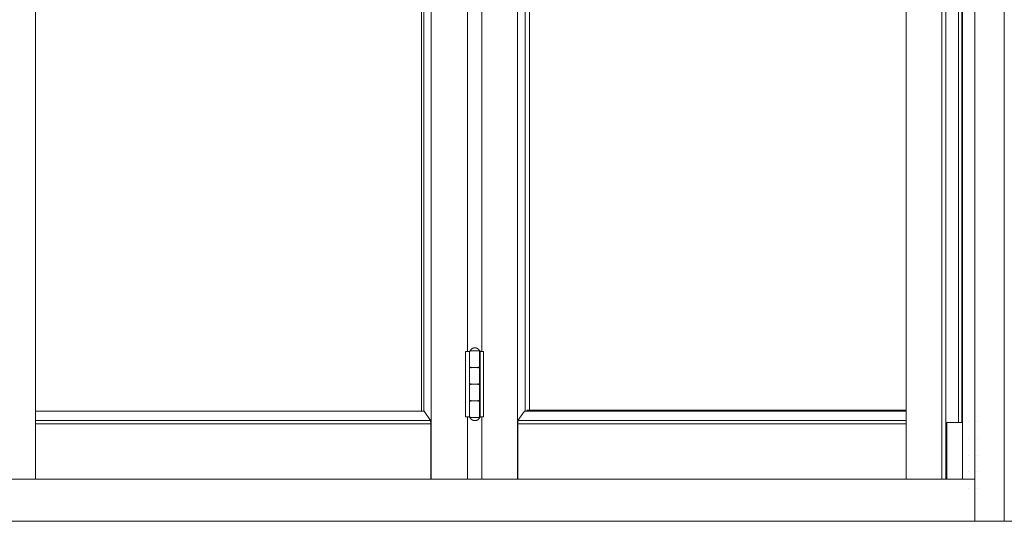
# Model space of a CAD drawing. Header units: inches. Extents: x 424 to 2043, y -237 to 445.
# Tile 757 of 965: x 873.202 to 874.674, y 212.097 to 212.847. Entities that reach past the tile are written whole.
import ezdxf

# ---------------------------------------------------------------- set-up
doc = ezdxf.new("R2010")
doc.units = ezdxf.units.IN
doc.header["$MEASUREMENT"] = 0
doc.layers.add('A-DOOR', color=31, linetype='Continuous', lineweight=9)
doc.layers.add('A-WALL', color=113, linetype='Continuous', lineweight=9)

# ---------------------------------------------------------------- blocks, each defined once
blk = doc.blocks.new('5-panel_Bi-fold_external_door_10806 - Type 1-239875-Section 1')
at = {"layer": 'A-DOOR'}
for p, q in [((-102.257, -3), (-102.257, -0.137)), ((-102.213, -3), (-102.213, -0.137)), ((-103.6611, -0.1992), (-103.6611, -2.937)), ((-103.0696, -2.937), (-103.0696, -0.1996)), ((-102.9407, -2.937), (-102.9407, -0.1996)), ((-102.3596, -0.1998), (-102.3596, -2.937)), ((-102.3063, -0.1998), (-102.3063, -2.937)), ((-102.3006, -0.1998), (-102.3006, -2.937)), ((-102.2757, -0.1998), (-102.2757, -2.937)), ((-103.0842, -2.8352), (-103.0842, -0.2743)), ((-103.0807, -2.8352), (-103.0807, -0.2743)), ((-102.9291, -2.8352), (-102.9291, -0.2743)), ((-102.9225, -2.8339), (-102.9225, -0.2756)), ((-102.2813, -0.287), (-102.2813, -2.852)), ((-102.2764, -2.852), (-102.2764, -0.287)), ((-103.0154, -2.746), (-103.0154, -1.786)), ((-102.994, -2.746), (-102.994, -1.786)), ((-103.0183, -2.746), (-103.014, -2.746)), ((-103.0183, -2.844), (-103.0183, -2.746)), ((-103.014, -2.746), (-103.0123, -2.746)), ((-103.0123, -2.746), (-103.0123, -2.769)), ((-103.0123, -2.746), (-103.0113, -2.746)), ((-103.0123, -2.844), (-103.0123, -2.746)), ((-103.0044, -2.745), (-103.0104, -2.745)), ((-102.9983, -2.745), (-103.0044, -2.745)), ((-102.9973, -2.746), (-102.9955, -2.746)), ((-102.9973, -2.746), (-102.9973, -2.844)), ((-102.9963, -2.769), (-102.9963, -2.746)), ((-102.9955, -2.746), (-102.9912, -2.746)), ((-102.9912, -2.746), (-102.9912, -2.844)), ((-103.0123, -2.771), (-103.0123, -2.794)), ((-103.0101, -2.771), (-103.0101, -2.769)), ((-103.0044, -2.77), (-102.9982, -2.77)), ((-103.0042, -2.77), (-103.0044, -2.77)), ((-102.9993, -2.77), (-103.0042, -2.77)), ((-102.9994, -2.769), (-102.9994, -2.771)), ((-102.9963, -2.794), (-102.9963, -2.771)), ((-103.0123, -2.796), (-103.0123, -2.819)), ((-103.0101, -2.796), (-103.0101, -2.794)), ((-103.0044, -2.795), (-102.9982, -2.795)), ((-103.0042, -2.795), (-103.0044, -2.795)), ((-102.9993, -2.795), (-103.0042, -2.795)), ((-102.9994, -2.794), (-102.9994, -2.796)), ((-102.9963, -2.819), (-102.9963, -2.796)), ((-103.0123, -2.821), (-103.0123, -2.844)), ((-103.0101, -2.821), (-103.0101, -2.819)), ((-103.0044, -2.82), (-102.9982, -2.82)), ((-103.0042, -2.82), (-103.0044, -2.82)), ((-102.9993, -2.82), (-103.0042, -2.82)), ((-102.9994, -2.819), (-102.9994, -2.821)), ((-102.9963, -2.844), (-102.9963, -2.821)), ((-103.6611, -2.8352), (-103.0801, -2.8352)), ((-103.0801, -2.8352), (-103.0704, -2.8491)), ((-102.94, -2.8491), (-102.9301, -2.8352)), ((-102.3596, -2.8352), (-102.9301, -2.8352)), ((-102.3596, -2.8339), (-102.9266, -2.8339)), ((-103.6611, -2.8491), (-103.0704, -2.8491)), ((-103.6611, -2.8541), (-103.0703, -2.8541)), ((-103.0704, -2.8491), (-103.0703, -2.8541)), ((-103.0703, -2.8541), (-103.0703, -2.937)), ((-103.014, -2.844), (-103.0183, -2.844)), ((-103.0154, -2.937), (-103.0154, -2.844)), ((-103.0123, -2.844), (-103.014, -2.844)), ((-103.0113, -2.844), (-103.0123, -2.844)), ((-103.0104, -2.845), (-103.0044, -2.845)), ((-103.0044, -2.845), (-102.9983, -2.845)), ((-102.9955, -2.844), (-102.9973, -2.844)), ((-102.9912, -2.844), (-102.9955, -2.844)), ((-102.994, -2.937), (-102.994, -2.844)), ((-102.94, -2.8541), (-102.94, -2.8491)), ((-102.3596, -2.8491), (-102.94, -2.8491)), ((-102.94, -2.937), (-102.94, -2.8541)), ((-102.3596, -2.8541), (-102.94, -2.8541)), ((-102.2989, -2.852), (-102.2975, -2.852)), ((-102.2989, -2.852), (-102.2989, -2.937)), ((-102.2975, -2.852), (-102.296, -2.852)), ((-102.296, -2.852), (-102.2792, -2.852)), ((-102.2792, -2.852), (-102.2764, -2.852)), ((-102.2764, -2.852), (-102.2752, -2.852)), ((-102.2665, -2.851), (-102.2665, -2.851)), ((-102.2665, -2.851), (-102.2665, -2.851)), ((-102.2525, -2.851), (-102.2525, -2.851)), ((-102.2665, -2.876), (-102.2665, -2.876)), ((-102.2665, -2.876), (-102.2665, -2.876)), ((-102.2665, -2.876), (-102.2665, -2.876)), ((-102.2665, -2.876), (-102.2665, -2.876)), ((-102.2525, -2.876), (-102.2525, -2.876)), ((-102.2525, -2.876), (-102.2525, -2.876)), ((-102.2665, -2.901), (-102.2665, -2.901)), ((-102.2665, -2.901), (-102.2665, -2.901)), ((-102.2665, -2.901), (-102.2665, -2.901)), ((-102.2665, -2.901), (-102.2665, -2.901)), ((-102.2525, -2.901), (-102.2525, -2.901)), ((-102.2525, -2.901), (-102.2525, -2.901)), ((-102.2665, -2.926), (-102.2665, -2.926)), ((-102.2665, -2.926), (-102.2665, -2.926)), ((-102.2665, -2.926), (-102.2665, -2.926)), ((-102.2665, -2.926), (-102.2665, -2.926)), ((-102.2525, -2.926), (-102.2525, -2.926)), ((-102.2525, -2.926), (-102.2525, -2.926)), ((-107.1688, -2.937), (-102.257, -2.937)), ((-102.257, -2.937), (-102.257, -3)), ((-102.2665, -2.951), (-102.2665, -2.951)), ((-102.2525, -2.951), (-102.2525, -2.951)), ((-107.1688, -3), (-102.257, -3)), ((-102.213, -3), (-102.257, -3))]:
    blk.add_line(p, q, dxfattribs=at)
at = {"layer": 'A-DOOR', "flags": 128}
for points in [[(-103.0123, -2.746), (-103.0123, -2.746), (-103.0123, -2.746), (-103.0123, -2.7459), (-103.0123, -2.7459), (-103.0123, -2.7458), (-103.0123, -2.7458), (-103.0123, -2.7458), (-103.0123, -2.7457), (-103.0122, -2.7457), (-103.0122, -2.7456), (-103.0122, -2.7456), (-103.0122, -2.7456), (-103.0122, -2.7455), (-103.0121, -2.7455), (-103.0121, -2.7455), (-103.0121, -2.7454), (-103.0121, -2.7454), (-103.0121, -2.7454), (-103.012, -2.7454), (-103.012, -2.7453), (-103.012, -2.7453), (-103.0119, -2.7453), (-103.0119, -2.7452), (-103.0119, -2.7452), (-103.0118, -2.7452), (-103.0118, -2.7452), (-103.0118, -2.7452), (-103.0117, -2.7451), (-103.0117, -2.7451), (-103.0117, -2.7451), (-103.0116, -2.7451), (-103.0116, -2.7451), (-103.0115, -2.7451), (-103.0115, -2.7451), (-103.0115, -2.7451), (-103.0114, -2.745), (-103.0114, -2.745), (-103.0114, -2.745), (-103.0113, -2.745), (-103.0113, -2.745)], [(-103.0113, -2.745), (-103.0112, -2.7448), (-103.011, -2.7445), (-103.0109, -2.7442), (-103.0107, -2.744), (-103.0105, -2.7437), (-103.0103, -2.7435), (-103.0101, -2.7432), (-103.0099, -2.743), (-103.0097, -2.7428), (-103.0095, -2.7426), (-103.0093, -2.7424), (-103.009, -2.7422), (-103.0088, -2.742), (-103.0085, -2.7418), (-103.0083, -2.7416), (-103.008, -2.7415), (-103.0077, -2.7413), (-103.0075, -2.7412), (-103.0072, -2.7411), (-103.0069, -2.741), (-103.0066, -2.7409), (-103.0063, -2.7408), (-103.006, -2.7407), (-103.0057, -2.7407), (-103.0054, -2.7406), (-103.0051, -2.7406), (-103.0048, -2.7406), (-103.0045, -2.7405), (-103.0043, -2.7405)], [(-103.0044, -2.745), (-103.0046, -2.745), (-103.0049, -2.745), (-103.0052, -2.745), (-103.0055, -2.745), (-103.0058, -2.745), (-103.006, -2.745), (-103.0063, -2.745), (-103.0066, -2.745), (-103.0068, -2.745), (-103.0071, -2.745), (-103.0073, -2.745), (-103.0076, -2.745), (-103.0078, -2.745), (-103.0081, -2.745), (-103.0083, -2.745), (-103.0085, -2.745), (-103.0088, -2.745), (-103.009, -2.745), (-103.0092, -2.745), (-103.0094, -2.745), (-103.0096, -2.745), (-103.0097, -2.745), (-103.0099, -2.745), (-103.0101, -2.745), (-103.0102, -2.745), (-103.0104, -2.745), (-103.0105, -2.745), (-103.0106, -2.745), (-103.0107, -2.745), (-103.0108, -2.745), (-103.0109, -2.745), (-103.011, -2.745), (-103.0111, -2.745), (-103.0112, -2.745), (-103.0112, -2.745), (-103.0112, -2.745), (-103.0113, -2.745), (-103.0113, -2.745), (-103.0113, -2.745)], [(-103.0113, -2.745), (-103.0113, -2.745), (-103.0113, -2.745), (-103.0113, -2.745), (-103.0112, -2.745), (-103.0112, -2.745), (-103.0111, -2.745), (-103.011, -2.745), (-103.0109, -2.745), (-103.0109, -2.745), (-103.0107, -2.745), (-103.0106, -2.745), (-103.0105, -2.745), (-103.0104, -2.745), (-103.0102, -2.745), (-103.0101, -2.745), (-103.0099, -2.745), (-103.0097, -2.745)], [(-102.9973, -2.745), (-102.9973, -2.745), (-102.9973, -2.745), (-102.9974, -2.745), (-102.9974, -2.745), (-102.9974, -2.745), (-102.9975, -2.745), (-102.9976, -2.745), (-102.9977, -2.745), (-102.9978, -2.745), (-102.9979, -2.745), (-102.998, -2.745), (-102.9981, -2.745), (-102.9982, -2.745), (-102.9984, -2.745), (-102.9985, -2.745), (-102.9987, -2.745), (-102.9989, -2.745), (-102.999, -2.745), (-102.9992, -2.745), (-102.9994, -2.745), (-102.9996, -2.745), (-102.9998, -2.745), (-103.0001, -2.745), (-103.0003, -2.745), (-103.0005, -2.745), (-103.0008, -2.745), (-103.001, -2.745), (-103.0013, -2.745), (-103.0015, -2.745), (-103.0018, -2.745), (-103.002, -2.745), (-103.0023, -2.745), (-103.0026, -2.745), (-103.0028, -2.745), (-103.0031, -2.745), (-103.0034, -2.745), (-103.0037, -2.745), (-103.0039, -2.745), (-103.0042, -2.745), (-103.0044, -2.745)], [(-103.0043, -2.7405), (-103.004, -2.7405), (-103.0037, -2.7406), (-103.0034, -2.7406), (-103.0031, -2.7406), (-103.0028, -2.7407), (-103.0025, -2.7408), (-103.0022, -2.7408), (-103.0019, -2.7409), (-103.0016, -2.741), (-103.0013, -2.7411), (-103.001, -2.7413), (-103.0007, -2.7414), (-103.0005, -2.7416), (-103.0002, -2.7417), (-103, -2.7419), (-102.9997, -2.7421), (-102.9995, -2.7423), (-102.9992, -2.7424), (-102.999, -2.7427), (-102.9988, -2.7429), (-102.9986, -2.7431), (-102.9984, -2.7433), (-102.9982, -2.7436), (-102.998, -2.7438), (-102.9978, -2.7441), (-102.9977, -2.7443), (-102.9975, -2.7446), (-102.9974, -2.7449), (-102.9973, -2.745)], [(-102.9989, -2.745), (-102.9987, -2.745), (-102.9985, -2.745), (-102.9984, -2.745), (-102.9982, -2.745), (-102.9981, -2.745), (-102.998, -2.745), (-102.9979, -2.745), (-102.9978, -2.745), (-102.9977, -2.745), (-102.9976, -2.745), (-102.9975, -2.745), (-102.9974, -2.745), (-102.9974, -2.745), (-102.9974, -2.745), (-102.9973, -2.745), (-102.9973, -2.745), (-102.9973, -2.745)], [(-102.9973, -2.745), (-102.9973, -2.745), (-102.9972, -2.745), (-102.9972, -2.745), (-102.9971, -2.7451), (-102.9971, -2.7451), (-102.9971, -2.7451), (-102.997, -2.7451), (-102.997, -2.7451), (-102.9969, -2.7451), (-102.9969, -2.7451), (-102.9969, -2.7451), (-102.9968, -2.7452), (-102.9968, -2.7452), (-102.9968, -2.7452), (-102.9967, -2.7452), (-102.9967, -2.7452), (-102.9967, -2.7453), (-102.9966, -2.7453), (-102.9966, -2.7453), (-102.9966, -2.7453), (-102.9966, -2.7454), (-102.9965, -2.7454), (-102.9965, -2.7454), (-102.9965, -2.7455), (-102.9965, -2.7455), (-102.9964, -2.7455), (-102.9964, -2.7456), (-102.9964, -2.7456), (-102.9964, -2.7456), (-102.9964, -2.7457), (-102.9964, -2.7457), (-102.9963, -2.7458), (-102.9963, -2.7458), (-102.9963, -2.7458), (-102.9963, -2.7459), (-102.9963, -2.7459), (-102.9963, -2.7459), (-102.9963, -2.746), (-102.9963, -2.746), (-102.9963, -2.746)], [(-103.0113, -2.77), (-103.0113, -2.77), (-103.0114, -2.77), (-103.0114, -2.77), (-103.0115, -2.77), (-103.0115, -2.77), (-103.0115, -2.77), (-103.0116, -2.77), (-103.0116, -2.77), (-103.0117, -2.77), (-103.0117, -2.77), (-103.0117, -2.7699), (-103.0118, -2.7699), (-103.0118, -2.7699), (-103.0118, -2.7699), (-103.0119, -2.7699), (-103.0119, -2.7698), (-103.0119, -2.7698), (-103.012, -2.7698), (-103.012, -2.7698), (-103.012, -2.7697), (-103.012, -2.7697), (-103.0121, -2.7697), (-103.0121, -2.7696), (-103.0121, -2.7696), (-103.0121, -2.7696), (-103.0122, -2.7695), (-103.0122, -2.7695), (-103.0122, -2.7695), (-103.0122, -2.7694), (-103.0122, -2.7694), (-103.0122, -2.7694), (-103.0123, -2.7693), (-103.0123, -2.7693), (-103.0123, -2.7692), (-103.0123, -2.7692), (-103.0123, -2.7692), (-103.0123, -2.7691), (-103.0123, -2.7691), (-103.0123, -2.769), (-103.0123, -2.769)], [(-103.0123, -2.771), (-103.0123, -2.771), (-103.0123, -2.771), (-103.0123, -2.7709), (-103.0123, -2.7709), (-103.0123, -2.7708), (-103.0123, -2.7708), (-103.0123, -2.7708), (-103.0123, -2.7707), (-103.0122, -2.7707), (-103.0122, -2.7706), (-103.0122, -2.7706), (-103.0122, -2.7706), (-103.0122, -2.7705), (-103.0121, -2.7705), (-103.0121, -2.7705), (-103.0121, -2.7704), (-103.0121, -2.7704), (-103.0121, -2.7704), (-103.012, -2.7704), (-103.012, -2.7703), (-103.012, -2.7703), (-103.0119, -2.7703), (-103.0119, -2.7702), (-103.0119, -2.7702), (-103.0118, -2.7702), (-103.0118, -2.7702), (-103.0118, -2.7702), (-103.0117, -2.7701), (-103.0117, -2.7701), (-103.0117, -2.7701), (-103.0116, -2.7701), (-103.0116, -2.7701), (-103.0115, -2.7701), (-103.0115, -2.7701), (-103.0115, -2.7701), (-103.0114, -2.77), (-103.0114, -2.77), (-103.0114, -2.77), (-103.0113, -2.77), (-103.0113, -2.77)], [(-103.0042, -2.77), (-103.0045, -2.77), (-103.0048, -2.77), (-103.0051, -2.77), (-103.0054, -2.77), (-103.0056, -2.77), (-103.0059, -2.77), (-103.0062, -2.77), (-103.0064, -2.77), (-103.0067, -2.77), (-103.007, -2.77), (-103.0072, -2.77), (-103.0075, -2.77), (-103.0077, -2.77), (-103.008, -2.77), (-103.0082, -2.77), (-103.0084, -2.77), (-103.0087, -2.77), (-103.0089, -2.77), (-103.0091, -2.77), (-103.0093, -2.77), (-103.0095, -2.77), (-103.0097, -2.77), (-103.0098, -2.77), (-103.01, -2.77), (-103.0102, -2.77), (-103.0103, -2.77), (-103.0104, -2.77), (-103.0106, -2.77), (-103.0107, -2.77), (-103.0108, -2.77), (-103.0109, -2.77), (-103.011, -2.77), (-103.0111, -2.77), (-103.0111, -2.77), (-103.0112, -2.77), (-103.0112, -2.77), (-103.0113, -2.77), (-103.0113, -2.77), (-103.0113, -2.77)], [(-103.0113, -2.77), (-103.0113, -2.77), (-103.0113, -2.77), (-103.0113, -2.77), (-103.0112, -2.77), (-103.0112, -2.77), (-103.0111, -2.77), (-103.011, -2.77), (-103.0109, -2.77), (-103.0109, -2.77), (-103.0107, -2.77), (-103.0106, -2.77), (-103.0105, -2.77), (-103.0104, -2.77), (-103.0102, -2.77), (-103.0101, -2.77), (-103.0099, -2.77), (-103.0097, -2.77), (-103.0096, -2.77), (-103.0094, -2.77), (-103.0092, -2.77), (-103.009, -2.77), (-103.0088, -2.77), (-103.0085, -2.77), (-103.0083, -2.77), (-103.0081, -2.77), (-103.0078, -2.77), (-103.0076, -2.77), (-103.0074, -2.77), (-103.0071, -2.77), (-103.0068, -2.77), (-103.0066, -2.77), (-103.0063, -2.77), (-103.006, -2.77), (-103.0058, -2.77), (-103.0055, -2.77), (-103.0052, -2.77), (-103.0049, -2.77), (-103.0047, -2.77), (-103.0044, -2.77), (-103.0044, -2.77)], [(-103.0044, -2.77), (-103.0046, -2.77), (-103.0049, -2.77), (-103.0052, -2.77), (-103.0055, -2.77), (-103.0058, -2.77), (-103.006, -2.77), (-103.0063, -2.77), (-103.0066, -2.77), (-103.0068, -2.77), (-103.0071, -2.77), (-103.0073, -2.77), (-103.0076, -2.77), (-103.0078, -2.77), (-103.0081, -2.77), (-103.0083, -2.77), (-103.0085, -2.77), (-103.0088, -2.77), (-103.009, -2.77), (-103.0092, -2.77), (-103.0094, -2.77), (-103.0096, -2.77), (-103.0097, -2.77), (-103.0099, -2.77), (-103.0101, -2.77), (-103.0102, -2.77), (-103.0104, -2.77), (-103.0105, -2.77), (-103.0106, -2.77), (-103.0107, -2.77), (-103.0108, -2.77), (-103.0109, -2.77), (-103.011, -2.77), (-103.0111, -2.77), (-103.0112, -2.77), (-103.0112, -2.77), (-103.0112, -2.77), (-103.0113, -2.77), (-103.0113, -2.77), (-103.0113, -2.77)], [(-103.0113, -2.77), (-103.0113, -2.77), (-103.0113, -2.77), (-103.0113, -2.77), (-103.0112, -2.77), (-103.0112, -2.77), (-103.0111, -2.77), (-103.011, -2.77), (-103.0109, -2.77), (-103.0109, -2.77), (-103.0107, -2.77), (-103.0106, -2.77), (-103.0105, -2.77), (-103.0104, -2.77), (-103.0102, -2.77), (-103.0101, -2.77), (-103.0099, -2.77), (-103.0097, -2.77), (-103.0096, -2.77), (-103.0094, -2.77), (-103.0092, -2.77), (-103.009, -2.77), (-103.0088, -2.77), (-103.0085, -2.77), (-103.0083, -2.77), (-103.0081, -2.77), (-103.0078, -2.77), (-103.0076, -2.77), (-103.0074, -2.77), (-103.0071, -2.77), (-103.0068, -2.77), (-103.0066, -2.77), (-103.0063, -2.77), (-103.006, -2.77), (-103.0058, -2.77), (-103.0055, -2.77), (-103.0052, -2.77), (-103.0049, -2.77), (-103.0047, -2.77), (-103.0044, -2.77), (-103.0042, -2.77)], [(-103.0044, -2.77), (-103.0041, -2.77), (-103.0038, -2.77), (-103.0035, -2.77), (-103.0032, -2.77), (-103.003, -2.77), (-103.0027, -2.77), (-103.0024, -2.77), (-103.0022, -2.77), (-103.0019, -2.77), (-103.0016, -2.77), (-103.0014, -2.77), (-103.0011, -2.77), (-103.0009, -2.77), (-103.0006, -2.77), (-103.0004, -2.77), (-103.0002, -2.77), (-102.9999, -2.77), (-102.9997, -2.77), (-102.9995, -2.77), (-102.9993, -2.77), (-102.9991, -2.77), (-102.9989, -2.77), (-102.9988, -2.77), (-102.9986, -2.77), (-102.9984, -2.77), (-102.9983, -2.77), (-102.9982, -2.77), (-102.998, -2.77), (-102.9979, -2.77), (-102.9978, -2.77), (-102.9977, -2.77), (-102.9976, -2.77), (-102.9975, -2.77), (-102.9975, -2.77), (-102.9974, -2.77), (-102.9974, -2.77), (-102.9973, -2.77), (-102.9973, -2.77), (-102.9973, -2.77)], [(-102.9973, -2.77), (-102.9973, -2.77), (-102.9973, -2.77), (-102.9974, -2.77), (-102.9974, -2.77), (-102.9974, -2.77), (-102.9975, -2.77), (-102.9976, -2.77), (-102.9977, -2.77), (-102.9978, -2.77), (-102.9979, -2.77), (-102.998, -2.77), (-102.9981, -2.77), (-102.9982, -2.77), (-102.9984, -2.77), (-102.9985, -2.77), (-102.9987, -2.77), (-102.9989, -2.77), (-102.999, -2.77), (-102.9992, -2.77), (-102.9994, -2.77), (-102.9996, -2.77), (-102.9998, -2.77), (-103.0001, -2.77), (-103.0003, -2.77), (-103.0005, -2.77), (-103.0008, -2.77), (-103.001, -2.77), (-103.0013, -2.77), (-103.0015, -2.77), (-103.0018, -2.77), (-103.002, -2.77), (-103.0023, -2.77), (-103.0026, -2.77), (-103.0028, -2.77), (-103.0031, -2.77), (-103.0034, -2.77), (-103.0037, -2.77), (-103.0039, -2.77), (-103.0042, -2.77), (-103.0044, -2.77)], [(-102.9973, -2.77), (-102.9973, -2.77), (-102.9973, -2.77), (-102.9974, -2.77), (-102.9974, -2.77), (-102.9974, -2.77), (-102.9975, -2.77), (-102.9976, -2.77), (-102.9977, -2.77), (-102.9978, -2.77), (-102.9979, -2.77), (-102.998, -2.77), (-102.9981, -2.77), (-102.9982, -2.77), (-102.9984, -2.77), (-102.9985, -2.77), (-102.9987, -2.77), (-102.9989, -2.77), (-102.999, -2.77), (-102.9992, -2.77), (-102.9994, -2.77), (-102.9996, -2.77), (-102.9998, -2.77), (-103.0001, -2.77), (-103.0003, -2.77), (-103.0005, -2.77), (-103.0008, -2.77), (-103.001, -2.77), (-103.0013, -2.77), (-103.0015, -2.77), (-103.0018, -2.77), (-103.002, -2.77), (-103.0023, -2.77), (-103.0026, -2.77), (-103.0028, -2.77), (-103.0031, -2.77), (-103.0034, -2.77), (-103.0037, -2.77), (-103.0039, -2.77), (-103.0042, -2.77), (-103.0042, -2.77)], [(-103.0042, -2.77), (-103.004, -2.77), (-103.0037, -2.77), (-103.0034, -2.77), (-103.0031, -2.77), (-103.0029, -2.77), (-103.0026, -2.77), (-103.0023, -2.77), (-103.002, -2.77), (-103.0018, -2.77), (-103.0015, -2.77), (-103.0013, -2.77), (-103.001, -2.77), (-103.0008, -2.77), (-103.0005, -2.77), (-103.0003, -2.77), (-103.0001, -2.77), (-102.9999, -2.77), (-102.9996, -2.77), (-102.9994, -2.77), (-102.9992, -2.77), (-102.999, -2.77), (-102.9989, -2.77), (-102.9987, -2.77), (-102.9985, -2.77), (-102.9984, -2.77), (-102.9982, -2.77), (-102.9981, -2.77), (-102.998, -2.77), (-102.9979, -2.77), (-102.9978, -2.77), (-102.9977, -2.77), (-102.9976, -2.77), (-102.9975, -2.77), (-102.9974, -2.77), (-102.9974, -2.77), (-102.9974, -2.77), (-102.9973, -2.77), (-102.9973, -2.77), (-102.9973, -2.77)], [(-102.9963, -2.769), (-102.9963, -2.7691), (-102.9963, -2.7691), (-102.9963, -2.7692), (-102.9963, -2.7692), (-102.9963, -2.7692), (-102.9963, -2.7693), (-102.9963, -2.7693), (-102.9964, -2.7694), (-102.9964, -2.7694), (-102.9964, -2.7694), (-102.9964, -2.7695), (-102.9964, -2.7695), (-102.9964, -2.7695), (-102.9965, -2.7696), (-102.9965, -2.7696), (-102.9965, -2.7696), (-102.9965, -2.7697), (-102.9965, -2.7697), (-102.9966, -2.7697), (-102.9966, -2.7698), (-102.9966, -2.7698), (-102.9967, -2.7698), (-102.9967, -2.7698), (-102.9967, -2.7699), (-102.9968, -2.7699), (-102.9968, -2.7699), (-102.9968, -2.7699), (-102.9969, -2.7699), (-102.9969, -2.77), (-102.9969, -2.77), (-102.997, -2.77), (-102.997, -2.77), (-102.9971, -2.77), (-102.9971, -2.77), (-102.9971, -2.77), (-102.9972, -2.77), (-102.9972, -2.77), (-102.9973, -2.77), (-102.9973, -2.77), (-102.9973, -2.77)], [(-102.9973, -2.77), (-102.9973, -2.77), (-102.9972, -2.77), (-102.9972, -2.77), (-102.9971, -2.7701), (-102.9971, -2.7701), (-102.9971, -2.7701), (-102.997, -2.7701), (-102.997, -2.7701), (-102.9969, -2.7701), (-102.9969, -2.7701), (-102.9969, -2.7701), (-102.9968, -2.7702), (-102.9968, -2.7702), (-102.9968, -2.7702), (-102.9967, -2.7702), (-102.9967, -2.7702), (-102.9967, -2.7703), (-102.9966, -2.7703), (-102.9966, -2.7703), (-102.9966, -2.7703), (-102.9966, -2.7704), (-102.9965, -2.7704), (-102.9965, -2.7704), (-102.9965, -2.7705), (-102.9965, -2.7705), (-102.9964, -2.7705), (-102.9964, -2.7706), (-102.9964, -2.7706), (-102.9964, -2.7706), (-102.9964, -2.7707), (-102.9964, -2.7707), (-102.9963, -2.7708), (-102.9963, -2.7708), (-102.9963, -2.7708), (-102.9963, -2.7709), (-102.9963, -2.7709), (-102.9963, -2.7709), (-102.9963, -2.771), (-102.9963, -2.771), (-102.9963, -2.771)], [(-103.0113, -2.795), (-103.0113, -2.795), (-103.0114, -2.795), (-103.0114, -2.795), (-103.0115, -2.795), (-103.0115, -2.795), (-103.0115, -2.795), (-103.0116, -2.795), (-103.0116, -2.795), (-103.0117, -2.795), (-103.0117, -2.795), (-103.0117, -2.7949), (-103.0118, -2.7949), (-103.0118, -2.7949), (-103.0118, -2.7949), (-103.0119, -2.7949), (-103.0119, -2.7948), (-103.0119, -2.7948), (-103.012, -2.7948), (-103.012, -2.7948), (-103.012, -2.7947), (-103.012, -2.7947), (-103.0121, -2.7947), (-103.0121, -2.7946), (-103.0121, -2.7946), (-103.0121, -2.7946), (-103.0122, -2.7945), (-103.0122, -2.7945), (-103.0122, -2.7945), (-103.0122, -2.7944), (-103.0122, -2.7944), (-103.0122, -2.7944), (-103.0123, -2.7943), (-103.0123, -2.7943), (-103.0123, -2.7942), (-103.0123, -2.7942), (-103.0123, -2.7942), (-103.0123, -2.7941), (-103.0123, -2.7941), (-103.0123, -2.794), (-103.0123, -2.794)], [(-103.0123, -2.796), (-103.0123, -2.796), (-103.0123, -2.796), (-103.0123, -2.7959), (-103.0123, -2.7959), (-103.0123, -2.7958), (-103.0123, -2.7958), (-103.0123, -2.7958), (-103.0123, -2.7957), (-103.0122, -2.7957), (-103.0122, -2.7956), (-103.0122, -2.7956), (-103.0122, -2.7956), (-103.0122, -2.7955), (-103.0121, -2.7955), (-103.0121, -2.7955), (-103.0121, -2.7954), (-103.0121, -2.7954), (-103.0121, -2.7954), (-103.012, -2.7954), (-103.012, -2.7953), (-103.012, -2.7953), (-103.0119, -2.7953), (-103.0119, -2.7952), (-103.0119, -2.7952), (-103.0118, -2.7952), (-103.0118, -2.7952), (-103.0118, -2.7952), (-103.0117, -2.7951), (-103.0117, -2.7951), (-103.0117, -2.7951), (-103.0116, -2.7951), (-103.0116, -2.7951), (-103.0115, -2.7951), (-103.0115, -2.7951), (-103.0115, -2.7951), (-103.0114, -2.795), (-103.0114, -2.795), (-103.0114, -2.795), (-103.0113, -2.795), (-103.0113, -2.795)], [(-103.0042, -2.795), (-103.0045, -2.795), (-103.0048, -2.795), (-103.0051, -2.795), (-103.0054, -2.795), (-103.0056, -2.795), (-103.0059, -2.795), (-103.0062, -2.795), (-103.0064, -2.795), (-103.0067, -2.795), (-103.007, -2.795), (-103.0072, -2.795), (-103.0075, -2.795), (-103.0077, -2.795), (-103.008, -2.795), (-103.0082, -2.795), (-103.0084, -2.795), (-103.0087, -2.795), (-103.0089, -2.795), (-103.0091, -2.795), (-103.0093, -2.795), (-103.0095, -2.795), (-103.0097, -2.795), (-103.0098, -2.795), (-103.01, -2.795), (-103.0102, -2.795), (-103.0103, -2.795), (-103.0104, -2.795), (-103.0106, -2.795), (-103.0107, -2.795), (-103.0108, -2.795), (-103.0109, -2.795), (-103.011, -2.795), (-103.0111, -2.795), (-103.0111, -2.795), (-103.0112, -2.795), (-103.0112, -2.795), (-103.0113, -2.795), (-103.0113, -2.795), (-103.0113, -2.795)], [(-103.0113, -2.795), (-103.0113, -2.795), (-103.0113, -2.795), (-103.0113, -2.795), (-103.0112, -2.795), (-103.0112, -2.795), (-103.0111, -2.795), (-103.011, -2.795), (-103.0109, -2.795), (-103.0109, -2.795), (-103.0107, -2.795), (-103.0106, -2.795), (-103.0105, -2.795), (-103.0104, -2.795), (-103.0102, -2.795), (-103.0101, -2.795), (-103.0099, -2.795), (-103.0097, -2.795), (-103.0096, -2.795), (-103.0094, -2.795), (-103.0092, -2.795), (-103.009, -2.795), (-103.0088, -2.795), (-103.0085, -2.795), (-103.0083, -2.795), (-103.0081, -2.795), (-103.0078, -2.795), (-103.0076, -2.795), (-103.0074, -2.795), (-103.0071, -2.795), (-103.0068, -2.795), (-103.0066, -2.795), (-103.0063, -2.795), (-103.006, -2.795), (-103.0058, -2.795), (-103.0055, -2.795), (-103.0052, -2.795), (-103.0049, -2.795), (-103.0047, -2.795), (-103.0044, -2.795), (-103.0044, -2.795)], [(-103.0044, -2.795), (-103.0046, -2.795), (-103.0049, -2.795), (-103.0052, -2.795), (-103.0055, -2.795), (-103.0058, -2.795), (-103.006, -2.795), (-103.0063, -2.795), (-103.0066, -2.795), (-103.0068, -2.795), (-103.0071, -2.795), (-103.0073, -2.795), (-103.0076, -2.795), (-103.0078, -2.795), (-103.0081, -2.795), (-103.0083, -2.795), (-103.0085, -2.795), (-103.0088, -2.795), (-103.009, -2.795), (-103.0092, -2.795), (-103.0094, -2.795), (-103.0096, -2.795), (-103.0097, -2.795), (-103.0099, -2.795), (-103.0101, -2.795), (-103.0102, -2.795), (-103.0104, -2.795), (-103.0105, -2.795), (-103.0106, -2.795), (-103.0107, -2.795), (-103.0108, -2.795), (-103.0109, -2.795), (-103.011, -2.795), (-103.0111, -2.795), (-103.0112, -2.795), (-103.0112, -2.795), (-103.0112, -2.795), (-103.0113, -2.795), (-103.0113, -2.795), (-103.0113, -2.795)], [(-103.0113, -2.795), (-103.0113, -2.795), (-103.0113, -2.795), (-103.0113, -2.795), (-103.0112, -2.795), (-103.0112, -2.795), (-103.0111, -2.795), (-103.011, -2.795), (-103.0109, -2.795), (-103.0109, -2.795), (-103.0107, -2.795), (-103.0106, -2.795), (-103.0105, -2.795), (-103.0104, -2.795), (-103.0102, -2.795), (-103.0101, -2.795), (-103.0099, -2.795), (-103.0097, -2.795), (-103.0096, -2.795), (-103.0094, -2.795), (-103.0092, -2.795), (-103.009, -2.795), (-103.0088, -2.795), (-103.0085, -2.795), (-103.0083, -2.795), (-103.0081, -2.795), (-103.0078, -2.795), (-103.0076, -2.795), (-103.0074, -2.795), (-103.0071, -2.795), (-103.0068, -2.795), (-103.0066, -2.795), (-103.0063, -2.795), (-103.006, -2.795), (-103.0058, -2.795), (-103.0055, -2.795), (-103.0052, -2.795), (-103.0049, -2.795), (-103.0047, -2.795), (-103.0044, -2.795), (-103.0042, -2.795)], [(-103.0044, -2.795), (-103.0041, -2.795), (-103.0038, -2.795), (-103.0035, -2.795), (-103.0032, -2.795), (-103.003, -2.795), (-103.0027, -2.795), (-103.0024, -2.795), (-103.0022, -2.795), (-103.0019, -2.795), (-103.0016, -2.795), (-103.0014, -2.795), (-103.0011, -2.795), (-103.0009, -2.795), (-103.0006, -2.795), (-103.0004, -2.795), (-103.0002, -2.795), (-102.9999, -2.795), (-102.9997, -2.795), (-102.9995, -2.795), (-102.9993, -2.795), (-102.9991, -2.795), (-102.9989, -2.795), (-102.9988, -2.795), (-102.9986, -2.795), (-102.9984, -2.795), (-102.9983, -2.795), (-102.9982, -2.795), (-102.998, -2.795), (-102.9979, -2.795), (-102.9978, -2.795), (-102.9977, -2.795), (-102.9976, -2.795), (-102.9975, -2.795), (-102.9975, -2.795), (-102.9974, -2.795), (-102.9974, -2.795), (-102.9973, -2.795), (-102.9973, -2.795), (-102.9973, -2.795)], [(-102.9973, -2.795), (-102.9973, -2.795), (-102.9973, -2.795), (-102.9974, -2.795), (-102.9974, -2.795), (-102.9974, -2.795), (-102.9975, -2.795), (-102.9976, -2.795), (-102.9977, -2.795), (-102.9978, -2.795), (-102.9979, -2.795), (-102.998, -2.795), (-102.9981, -2.795), (-102.9982, -2.795), (-102.9984, -2.795), (-102.9985, -2.795), (-102.9987, -2.795), (-102.9989, -2.795), (-102.999, -2.795), (-102.9992, -2.795), (-102.9994, -2.795), (-102.9996, -2.795), (-102.9998, -2.795), (-103.0001, -2.795), (-103.0003, -2.795), (-103.0005, -2.795), (-103.0008, -2.795), (-103.001, -2.795), (-103.0013, -2.795), (-103.0015, -2.795), (-103.0018, -2.795), (-103.002, -2.795), (-103.0023, -2.795), (-103.0026, -2.795), (-103.0028, -2.795), (-103.0031, -2.795), (-103.0034, -2.795), (-103.0037, -2.795), (-103.0039, -2.795), (-103.0042, -2.795), (-103.0044, -2.795)], [(-102.9973, -2.795), (-102.9973, -2.795), (-102.9973, -2.795), (-102.9974, -2.795), (-102.9974, -2.795), (-102.9974, -2.795), (-102.9975, -2.795), (-102.9976, -2.795), (-102.9977, -2.795), (-102.9978, -2.795), (-102.9979, -2.795), (-102.998, -2.795), (-102.9981, -2.795), (-102.9982, -2.795), (-102.9984, -2.795), (-102.9985, -2.795), (-102.9987, -2.795), (-102.9989, -2.795), (-102.999, -2.795), (-102.9992, -2.795), (-102.9994, -2.795), (-102.9996, -2.795), (-102.9998, -2.795), (-103.0001, -2.795), (-103.0003, -2.795), (-103.0005, -2.795), (-103.0008, -2.795), (-103.001, -2.795), (-103.0013, -2.795), (-103.0015, -2.795), (-103.0018, -2.795), (-103.002, -2.795), (-103.0023, -2.795), (-103.0026, -2.795), (-103.0028, -2.795), (-103.0031, -2.795), (-103.0034, -2.795), (-103.0037, -2.795), (-103.0039, -2.795), (-103.0042, -2.795), (-103.0042, -2.795)], [(-103.0042, -2.795), (-103.004, -2.795), (-103.0037, -2.795), (-103.0034, -2.795), (-103.0031, -2.795), (-103.0029, -2.795), (-103.0026, -2.795), (-103.0023, -2.795), (-103.002, -2.795), (-103.0018, -2.795), (-103.0015, -2.795), (-103.0013, -2.795), (-103.001, -2.795), (-103.0008, -2.795), (-103.0005, -2.795), (-103.0003, -2.795), (-103.0001, -2.795), (-102.9999, -2.795), (-102.9996, -2.795), (-102.9994, -2.795), (-102.9992, -2.795), (-102.999, -2.795), (-102.9989, -2.795), (-102.9987, -2.795), (-102.9985, -2.795), (-102.9984, -2.795), (-102.9982, -2.795), (-102.9981, -2.795), (-102.998, -2.795), (-102.9979, -2.795), (-102.9978, -2.795), (-102.9977, -2.795), (-102.9976, -2.795), (-102.9975, -2.795), (-102.9974, -2.795), (-102.9974, -2.795), (-102.9974, -2.795), (-102.9973, -2.795), (-102.9973, -2.795), (-102.9973, -2.795)], [(-102.9963, -2.794), (-102.9963, -2.7941), (-102.9963, -2.7941), (-102.9963, -2.7942), (-102.9963, -2.7942), (-102.9963, -2.7942), (-102.9963, -2.7943), (-102.9963, -2.7943), (-102.9964, -2.7944), (-102.9964, -2.7944), (-102.9964, -2.7944), (-102.9964, -2.7945), (-102.9964, -2.7945), (-102.9964, -2.7945), (-102.9965, -2.7946), (-102.9965, -2.7946), (-102.9965, -2.7946), (-102.9965, -2.7947), (-102.9965, -2.7947), (-102.9966, -2.7947), (-102.9966, -2.7948), (-102.9966, -2.7948), (-102.9967, -2.7948), (-102.9967, -2.7948), (-102.9967, -2.7949), (-102.9968, -2.7949), (-102.9968, -2.7949), (-102.9968, -2.7949), (-102.9969, -2.7949), (-102.9969, -2.795), (-102.9969, -2.795), (-102.997, -2.795), (-102.997, -2.795), (-102.9971, -2.795), (-102.9971, -2.795), (-102.9971, -2.795), (-102.9972, -2.795), (-102.9972, -2.795), (-102.9973, -2.795), (-102.9973, -2.795), (-102.9973, -2.795)], [(-102.9973, -2.795), (-102.9973, -2.795), (-102.9972, -2.795), (-102.9972, -2.795), (-102.9971, -2.7951), (-102.9971, -2.7951), (-102.9971, -2.7951), (-102.997, -2.7951), (-102.997, -2.7951), (-102.9969, -2.7951), (-102.9969, -2.7951), (-102.9969, -2.7951), (-102.9968, -2.7952), (-102.9968, -2.7952), (-102.9968, -2.7952), (-102.9967, -2.7952), (-102.9967, -2.7952), (-102.9967, -2.7953), (-102.9966, -2.7953), (-102.9966, -2.7953), (-102.9966, -2.7953), (-102.9966, -2.7954), (-102.9965, -2.7954), (-102.9965, -2.7954), (-102.9965, -2.7955), (-102.9965, -2.7955), (-102.9964, -2.7955), (-102.9964, -2.7956), (-102.9964, -2.7956), (-102.9964, -2.7956), (-102.9964, -2.7957), (-102.9964, -2.7957), (-102.9963, -2.7958), (-102.9963, -2.7958), (-102.9963, -2.7958), (-102.9963, -2.7959), (-102.9963, -2.7959), (-102.9963, -2.7959), (-102.9963, -2.796), (-102.9963, -2.796), (-102.9963, -2.796)], [(-103.0113, -2.82), (-103.0113, -2.82), (-103.0114, -2.82), (-103.0114, -2.82), (-103.0115, -2.82), (-103.0115, -2.82), (-103.0115, -2.82), (-103.0116, -2.82), (-103.0116, -2.82), (-103.0117, -2.82), (-103.0117, -2.82), (-103.0117, -2.8199), (-103.0118, -2.8199), (-103.0118, -2.8199), (-103.0118, -2.8199), (-103.0119, -2.8199), (-103.0119, -2.8198), (-103.0119, -2.8198), (-103.012, -2.8198), (-103.012, -2.8198), (-103.012, -2.8197), (-103.012, -2.8197), (-103.0121, -2.8197), (-103.0121, -2.8196), (-103.0121, -2.8196), (-103.0121, -2.8196), (-103.0122, -2.8195), (-103.0122, -2.8195), (-103.0122, -2.8195), (-103.0122, -2.8194), (-103.0122, -2.8194), (-103.0122, -2.8194), (-103.0123, -2.8193), (-103.0123, -2.8193), (-103.0123, -2.8192), (-103.0123, -2.8192), (-103.0123, -2.8192), (-103.0123, -2.8191), (-103.0123, -2.8191), (-103.0123, -2.819), (-103.0123, -2.819)], [(-103.0123, -2.821), (-103.0123, -2.821), (-103.0123, -2.821), (-103.0123, -2.8209), (-103.0123, -2.8209), (-103.0123, -2.8208), (-103.0123, -2.8208), (-103.0123, -2.8208), (-103.0123, -2.8207), (-103.0122, -2.8207), (-103.0122, -2.8206), (-103.0122, -2.8206), (-103.0122, -2.8206), (-103.0122, -2.8205), (-103.0121, -2.8205), (-103.0121, -2.8205), (-103.0121, -2.8204), (-103.0121, -2.8204), (-103.0121, -2.8204), (-103.012, -2.8204), (-103.012, -2.8203), (-103.012, -2.8203), (-103.0119, -2.8203), (-103.0119, -2.8202), (-103.0119, -2.8202), (-103.0118, -2.8202), (-103.0118, -2.8202), (-103.0118, -2.8202), (-103.0117, -2.8201), (-103.0117, -2.8201), (-103.0117, -2.8201), (-103.0116, -2.8201), (-103.0116, -2.8201), (-103.0115, -2.8201), (-103.0115, -2.8201), (-103.0115, -2.8201), (-103.0114, -2.82), (-103.0114, -2.82), (-103.0114, -2.82), (-103.0113, -2.82), (-103.0113, -2.82)], [(-103.0042, -2.82), (-103.0045, -2.82), (-103.0048, -2.82), (-103.0051, -2.82), (-103.0054, -2.82), (-103.0056, -2.82), (-103.0059, -2.82), (-103.0062, -2.82), (-103.0064, -2.82), (-103.0067, -2.82), (-103.007, -2.82), (-103.0072, -2.82), (-103.0075, -2.82), (-103.0077, -2.82), (-103.008, -2.82), (-103.0082, -2.82), (-103.0084, -2.82), (-103.0087, -2.82), (-103.0089, -2.82), (-103.0091, -2.82), (-103.0093, -2.82), (-103.0095, -2.82), (-103.0097, -2.82), (-103.0098, -2.82), (-103.01, -2.82), (-103.0102, -2.82), (-103.0103, -2.82), (-103.0104, -2.82), (-103.0106, -2.82), (-103.0107, -2.82), (-103.0108, -2.82), (-103.0109, -2.82), (-103.011, -2.82), (-103.0111, -2.82), (-103.0111, -2.82), (-103.0112, -2.82), (-103.0112, -2.82), (-103.0113, -2.82), (-103.0113, -2.82), (-103.0113, -2.82)], [(-103.0113, -2.82), (-103.0113, -2.82), (-103.0113, -2.82), (-103.0113, -2.82), (-103.0112, -2.82), (-103.0112, -2.82), (-103.0111, -2.82), (-103.011, -2.82), (-103.0109, -2.82), (-103.0109, -2.82), (-103.0107, -2.82), (-103.0106, -2.82), (-103.0105, -2.82), (-103.0104, -2.82), (-103.0102, -2.82), (-103.0101, -2.82), (-103.0099, -2.82), (-103.0097, -2.82), (-103.0096, -2.82), (-103.0094, -2.82), (-103.0092, -2.82), (-103.009, -2.82), (-103.0088, -2.82), (-103.0085, -2.82), (-103.0083, -2.82), (-103.0081, -2.82), (-103.0078, -2.82), (-103.0076, -2.82), (-103.0074, -2.82), (-103.0071, -2.82), (-103.0068, -2.82), (-103.0066, -2.82), (-103.0063, -2.82), (-103.006, -2.82), (-103.0058, -2.82), (-103.0055, -2.82), (-103.0052, -2.82), (-103.0049, -2.82), (-103.0047, -2.82), (-103.0044, -2.82), (-103.0044, -2.82)], [(-103.0044, -2.82), (-103.0046, -2.82), (-103.0049, -2.82), (-103.0052, -2.82), (-103.0055, -2.82), (-103.0058, -2.82), (-103.006, -2.82), (-103.0063, -2.82), (-103.0066, -2.82), (-103.0068, -2.82), (-103.0071, -2.82), (-103.0073, -2.82), (-103.0076, -2.82), (-103.0078, -2.82), (-103.0081, -2.82), (-103.0083, -2.82), (-103.0085, -2.82), (-103.0088, -2.82), (-103.009, -2.82), (-103.0092, -2.82), (-103.0094, -2.82), (-103.0096, -2.82), (-103.0097, -2.82), (-103.0099, -2.82), (-103.0101, -2.82), (-103.0102, -2.82), (-103.0104, -2.82), (-103.0105, -2.82), (-103.0106, -2.82), (-103.0107, -2.82), (-103.0108, -2.82), (-103.0109, -2.82), (-103.011, -2.82), (-103.0111, -2.82), (-103.0112, -2.82), (-103.0112, -2.82), (-103.0112, -2.82), (-103.0113, -2.82), (-103.0113, -2.82), (-103.0113, -2.82)], [(-103.0113, -2.82), (-103.0113, -2.82), (-103.0113, -2.82), (-103.0113, -2.82), (-103.0112, -2.82), (-103.0112, -2.82), (-103.0111, -2.82), (-103.011, -2.82), (-103.0109, -2.82), (-103.0109, -2.82), (-103.0107, -2.82), (-103.0106, -2.82), (-103.0105, -2.82), (-103.0104, -2.82), (-103.0102, -2.82), (-103.0101, -2.82), (-103.0099, -2.82), (-103.0097, -2.82), (-103.0096, -2.82), (-103.0094, -2.82), (-103.0092, -2.82), (-103.009, -2.82), (-103.0088, -2.82), (-103.0085, -2.82), (-103.0083, -2.82), (-103.0081, -2.82), (-103.0078, -2.82), (-103.0076, -2.82), (-103.0074, -2.82), (-103.0071, -2.82), (-103.0068, -2.82), (-103.0066, -2.82), (-103.0063, -2.82), (-103.006, -2.82), (-103.0058, -2.82), (-103.0055, -2.82), (-103.0052, -2.82), (-103.0049, -2.82), (-103.0047, -2.82), (-103.0044, -2.82), (-103.0042, -2.82)], [(-103.0044, -2.82), (-103.0041, -2.82), (-103.0038, -2.82), (-103.0035, -2.82), (-103.0032, -2.82), (-103.003, -2.82), (-103.0027, -2.82), (-103.0024, -2.82), (-103.0022, -2.82), (-103.0019, -2.82), (-103.0016, -2.82), (-103.0014, -2.82), (-103.0011, -2.82), (-103.0009, -2.82), (-103.0006, -2.82), (-103.0004, -2.82), (-103.0002, -2.82), (-102.9999, -2.82), (-102.9997, -2.82), (-102.9995, -2.82), (-102.9993, -2.82), (-102.9991, -2.82), (-102.9989, -2.82), (-102.9988, -2.82), (-102.9986, -2.82), (-102.9984, -2.82), (-102.9983, -2.82), (-102.9982, -2.82), (-102.998, -2.82), (-102.9979, -2.82), (-102.9978, -2.82), (-102.9977, -2.82), (-102.9976, -2.82), (-102.9975, -2.82), (-102.9975, -2.82), (-102.9974, -2.82), (-102.9974, -2.82), (-102.9973, -2.82), (-102.9973, -2.82), (-102.9973, -2.82)], [(-102.9973, -2.82), (-102.9973, -2.82), (-102.9973, -2.82), (-102.9974, -2.82), (-102.9974, -2.82), (-102.9974, -2.82), (-102.9975, -2.82), (-102.9976, -2.82), (-102.9977, -2.82), (-102.9978, -2.82), (-102.9979, -2.82), (-102.998, -2.82), (-102.9981, -2.82), (-102.9982, -2.82), (-102.9984, -2.82), (-102.9985, -2.82), (-102.9987, -2.82), (-102.9989, -2.82), (-102.999, -2.82), (-102.9992, -2.82), (-102.9994, -2.82), (-102.9996, -2.82), (-102.9998, -2.82), (-103.0001, -2.82), (-103.0003, -2.82), (-103.0005, -2.82), (-103.0008, -2.82), (-103.001, -2.82), (-103.0013, -2.82), (-103.0015, -2.82), (-103.0018, -2.82), (-103.002, -2.82), (-103.0023, -2.82), (-103.0026, -2.82), (-103.0028, -2.82), (-103.0031, -2.82), (-103.0034, -2.82), (-103.0037, -2.82), (-103.0039, -2.82), (-103.0042, -2.82), (-103.0044, -2.82)], [(-102.9973, -2.82), (-102.9973, -2.82), (-102.9973, -2.82), (-102.9974, -2.82), (-102.9974, -2.82), (-102.9974, -2.82), (-102.9975, -2.82), (-102.9976, -2.82), (-102.9977, -2.82), (-102.9978, -2.82), (-102.9979, -2.82), (-102.998, -2.82), (-102.9981, -2.82), (-102.9982, -2.82), (-102.9984, -2.82), (-102.9985, -2.82), (-102.9987, -2.82), (-102.9989, -2.82), (-102.999, -2.82), (-102.9992, -2.82), (-102.9994, -2.82), (-102.9996, -2.82), (-102.9998, -2.82), (-103.0001, -2.82), (-103.0003, -2.82), (-103.0005, -2.82), (-103.0008, -2.82), (-103.001, -2.82), (-103.0013, -2.82), (-103.0015, -2.82), (-103.0018, -2.82), (-103.002, -2.82), (-103.0023, -2.82), (-103.0026, -2.82), (-103.0028, -2.82), (-103.0031, -2.82), (-103.0034, -2.82), (-103.0037, -2.82), (-103.0039, -2.82), (-103.0042, -2.82), (-103.0042, -2.82)], [(-103.0042, -2.82), (-103.004, -2.82), (-103.0037, -2.82), (-103.0034, -2.82), (-103.0031, -2.82), (-103.0029, -2.82), (-103.0026, -2.82), (-103.0023, -2.82), (-103.002, -2.82), (-103.0018, -2.82), (-103.0015, -2.82), (-103.0013, -2.82), (-103.001, -2.82), (-103.0008, -2.82), (-103.0005, -2.82), (-103.0003, -2.82), (-103.0001, -2.82), (-102.9999, -2.82), (-102.9996, -2.82), (-102.9994, -2.82), (-102.9992, -2.82), (-102.999, -2.82), (-102.9989, -2.82), (-102.9987, -2.82), (-102.9985, -2.82), (-102.9984, -2.82), (-102.9982, -2.82), (-102.9981, -2.82), (-102.998, -2.82), (-102.9979, -2.82), (-102.9978, -2.82), (-102.9977, -2.82), (-102.9976, -2.82), (-102.9975, -2.82), (-102.9974, -2.82), (-102.9974, -2.82), (-102.9974, -2.82), (-102.9973, -2.82), (-102.9973, -2.82), (-102.9973, -2.82)], [(-102.9963, -2.819), (-102.9963, -2.8191), (-102.9963, -2.8191), (-102.9963, -2.8192), (-102.9963, -2.8192), (-102.9963, -2.8192), (-102.9963, -2.8193), (-102.9963, -2.8193), (-102.9964, -2.8194), (-102.9964, -2.8194), (-102.9964, -2.8194), (-102.9964, -2.8195), (-102.9964, -2.8195), (-102.9964, -2.8195), (-102.9965, -2.8196), (-102.9965, -2.8196), (-102.9965, -2.8196), (-102.9965, -2.8197), (-102.9965, -2.8197), (-102.9966, -2.8197), (-102.9966, -2.8198), (-102.9966, -2.8198), (-102.9967, -2.8198), (-102.9967, -2.8198), (-102.9967, -2.8199), (-102.9968, -2.8199), (-102.9968, -2.8199), (-102.9968, -2.8199), (-102.9969, -2.8199), (-102.9969, -2.82), (-102.9969, -2.82), (-102.997, -2.82), (-102.997, -2.82), (-102.9971, -2.82), (-102.9971, -2.82), (-102.9971, -2.82), (-102.9972, -2.82), (-102.9972, -2.82), (-102.9973, -2.82), (-102.9973, -2.82), (-102.9973, -2.82)], [(-102.9973, -2.82), (-102.9973, -2.82), (-102.9972, -2.82), (-102.9972, -2.82), (-102.9971, -2.8201), (-102.9971, -2.8201), (-102.9971, -2.8201), (-102.997, -2.8201), (-102.997, -2.8201), (-102.9969, -2.8201), (-102.9969, -2.8201), (-102.9969, -2.8201), (-102.9968, -2.8202), (-102.9968, -2.8202), (-102.9968, -2.8202), (-102.9967, -2.8202), (-102.9967, -2.8202), (-102.9967, -2.8203), (-102.9966, -2.8203), (-102.9966, -2.8203), (-102.9966, -2.8203), (-102.9966, -2.8204), (-102.9965, -2.8204), (-102.9965, -2.8204), (-102.9965, -2.8205), (-102.9965, -2.8205), (-102.9964, -2.8205), (-102.9964, -2.8206), (-102.9964, -2.8206), (-102.9964, -2.8206), (-102.9964, -2.8207), (-102.9964, -2.8207), (-102.9963, -2.8208), (-102.9963, -2.8208), (-102.9963, -2.8208), (-102.9963, -2.8209), (-102.9963, -2.8209), (-102.9963, -2.8209), (-102.9963, -2.821), (-102.9963, -2.821), (-102.9963, -2.821)], [(-103.0113, -2.845), (-103.0113, -2.845), (-103.0114, -2.845), (-103.0114, -2.845), (-103.0115, -2.845), (-103.0115, -2.845), (-103.0115, -2.845), (-103.0116, -2.845), (-103.0116, -2.845), (-103.0117, -2.845), (-103.0117, -2.845), (-103.0117, -2.8449), (-103.0118, -2.8449), (-103.0118, -2.8449), (-103.0118, -2.8449), (-103.0119, -2.8449), (-103.0119, -2.8448), (-103.0119, -2.8448), (-103.012, -2.8448), (-103.012, -2.8448), (-103.012, -2.8447), (-103.012, -2.8447), (-103.0121, -2.8447), (-103.0121, -2.8446), (-103.0121, -2.8446), (-103.0121, -2.8446), (-103.0122, -2.8445), (-103.0122, -2.8445), (-103.0122, -2.8445), (-103.0122, -2.8444), (-103.0122, -2.8444), (-103.0122, -2.8444), (-103.0123, -2.8443), (-103.0123, -2.8443), (-103.0123, -2.8442), (-103.0123, -2.8442), (-103.0123, -2.8442), (-103.0123, -2.8441), (-103.0123, -2.8441), (-103.0123, -2.844), (-103.0123, -2.844)], [(-103.0098, -2.845), (-103.01, -2.845), (-103.0102, -2.845), (-103.0103, -2.845), (-103.0104, -2.845), (-103.0106, -2.845), (-103.0107, -2.845), (-103.0108, -2.845), (-103.0109, -2.845), (-103.011, -2.845), (-103.0111, -2.845), (-103.0111, -2.845), (-103.0112, -2.845), (-103.0112, -2.845), (-103.0113, -2.845), (-103.0113, -2.845), (-103.0113, -2.845)], [(-103.0113, -2.845), (-103.0113, -2.845), (-103.0113, -2.845), (-103.0113, -2.845), (-103.0112, -2.845), (-103.0112, -2.845), (-103.0111, -2.845), (-103.011, -2.845), (-103.0109, -2.845), (-103.0109, -2.845), (-103.0107, -2.845), (-103.0106, -2.845), (-103.0105, -2.845), (-103.0104, -2.845), (-103.0102, -2.845), (-103.0101, -2.845), (-103.0099, -2.845), (-103.0097, -2.845), (-103.0096, -2.845), (-103.0094, -2.845), (-103.0092, -2.845), (-103.009, -2.845), (-103.0088, -2.845), (-103.0085, -2.845), (-103.0083, -2.845), (-103.0081, -2.845), (-103.0078, -2.845), (-103.0076, -2.845), (-103.0074, -2.845), (-103.0071, -2.845), (-103.0068, -2.845), (-103.0066, -2.845), (-103.0063, -2.845), (-103.006, -2.845), (-103.0058, -2.845), (-103.0055, -2.845), (-103.0052, -2.845), (-103.0049, -2.845), (-103.0047, -2.845), (-103.0044, -2.845), (-103.0044, -2.845)], [(-103.0043, -2.8495), (-103.0046, -2.8495), (-103.0049, -2.8495), (-103.0052, -2.8495), (-103.0055, -2.8494), (-103.0058, -2.8494), (-103.0061, -2.8493), (-103.0064, -2.8492), (-103.0067, -2.8491), (-103.007, -2.849), (-103.0073, -2.8489), (-103.0076, -2.8488), (-103.0079, -2.8487), (-103.0081, -2.8485), (-103.0084, -2.8484), (-103.0086, -2.8482), (-103.0089, -2.848), (-103.0091, -2.8478), (-103.0094, -2.8476), (-103.0096, -2.8474), (-103.0098, -2.8472), (-103.01, -2.847), (-103.0102, -2.8467), (-103.0104, -2.8465), (-103.0106, -2.8463), (-103.0108, -2.846), (-103.0109, -2.8457), (-103.0111, -2.8455), (-103.0112, -2.8452), (-103.0113, -2.845)], [(-103.0044, -2.845), (-103.0041, -2.845), (-103.0038, -2.845), (-103.0035, -2.845), (-103.0032, -2.845), (-103.003, -2.845), (-103.0027, -2.845), (-103.0024, -2.845), (-103.0022, -2.845), (-103.0019, -2.845), (-103.0016, -2.845), (-103.0014, -2.845), (-103.0011, -2.845), (-103.0009, -2.845), (-103.0006, -2.845), (-103.0004, -2.845), (-103.0002, -2.845), (-102.9999, -2.845), (-102.9997, -2.845), (-102.9995, -2.845), (-102.9993, -2.845), (-102.9991, -2.845), (-102.9989, -2.845), (-102.9988, -2.845), (-102.9986, -2.845), (-102.9984, -2.845), (-102.9983, -2.845), (-102.9982, -2.845), (-102.998, -2.845), (-102.9979, -2.845), (-102.9978, -2.845), (-102.9977, -2.845), (-102.9976, -2.845), (-102.9975, -2.845), (-102.9975, -2.845), (-102.9974, -2.845), (-102.9974, -2.845), (-102.9973, -2.845), (-102.9973, -2.845), (-102.9973, -2.845)], [(-102.9973, -2.845), (-102.9974, -2.8453), (-102.9976, -2.8456), (-102.9977, -2.8459), (-102.9979, -2.8461), (-102.9981, -2.8464), (-102.9983, -2.8466), (-102.9985, -2.8468), (-102.9987, -2.8471), (-102.9989, -2.8473), (-102.9991, -2.8475), (-102.9993, -2.8477), (-102.9996, -2.8479), (-102.9998, -2.8481), (-103.0001, -2.8483), (-103.0003, -2.8484), (-103.0006, -2.8486), (-103.0009, -2.8487), (-103.0011, -2.8489), (-103.0014, -2.849), (-103.0017, -2.8491), (-103.002, -2.8492), (-103.0023, -2.8493), (-103.0026, -2.8493), (-103.0029, -2.8494), (-103.0032, -2.8495), (-103.0035, -2.8495), (-103.0038, -2.8495), (-103.0041, -2.8495), (-103.0043, -2.8495)], [(-102.9973, -2.845), (-102.9973, -2.845), (-102.9973, -2.845), (-102.9974, -2.845), (-102.9974, -2.845), (-102.9974, -2.845), (-102.9975, -2.845), (-102.9976, -2.845), (-102.9977, -2.845), (-102.9978, -2.845), (-102.9979, -2.845), (-102.998, -2.845), (-102.9981, -2.845), (-102.9982, -2.845), (-102.9984, -2.845), (-102.9985, -2.845), (-102.9987, -2.845), (-102.9989, -2.845)], [(-102.9963, -2.844), (-102.9963, -2.8441), (-102.9963, -2.8441), (-102.9963, -2.8442), (-102.9963, -2.8442), (-102.9963, -2.8442), (-102.9963, -2.8443), (-102.9963, -2.8443), (-102.9964, -2.8444), (-102.9964, -2.8444), (-102.9964, -2.8444), (-102.9964, -2.8445), (-102.9964, -2.8445), (-102.9964, -2.8445), (-102.9965, -2.8446), (-102.9965, -2.8446), (-102.9965, -2.8446), (-102.9965, -2.8447), (-102.9965, -2.8447), (-102.9966, -2.8447), (-102.9966, -2.8448), (-102.9966, -2.8448), (-102.9967, -2.8448), (-102.9967, -2.8448), (-102.9967, -2.8449), (-102.9968, -2.8449), (-102.9968, -2.8449), (-102.9968, -2.8449), (-102.9969, -2.8449), (-102.9969, -2.845), (-102.9969, -2.845), (-102.997, -2.845), (-102.997, -2.845), (-102.9971, -2.845), (-102.9971, -2.845), (-102.9971, -2.845), (-102.9972, -2.845), (-102.9972, -2.845), (-102.9973, -2.845), (-102.9973, -2.845), (-102.9973, -2.845)], [(-102.2665, -2.851), (-102.2665, -2.851), (-102.2665, -2.851)], [(-102.2665, -2.876), (-102.2665, -2.876), (-102.2665, -2.876)], [(-102.2665, -2.901), (-102.2665, -2.901), (-102.2665, -2.901)], [(-102.2665, -2.926), (-102.2665, -2.926), (-102.2665, -2.926)]]:
    blk.add_lwpolyline(points, dxfattribs=at)

msp = doc.modelspace()

# ---------------------------------------------------------------- linework, layer by layer
at = {"layer": 'A-WALL'}
for p, q in [((874.6735, 214.9602), (874.6735, 212.0972)), ((874.6735, 212.0972), (877.0268, 212.0972))]:
    msp.add_line(p, q, dxfattribs=at)

# ---------------------------------------------------------------- block references
at = {"layer": 'A-DOOR'}
msp.add_blockref('5-panel_Bi-fold_external_door_10806 - Type 1-239875-Section 1', (976.8865, 215.0972), dxfattribs=at)

doc.saveas('drawing.dxf')
